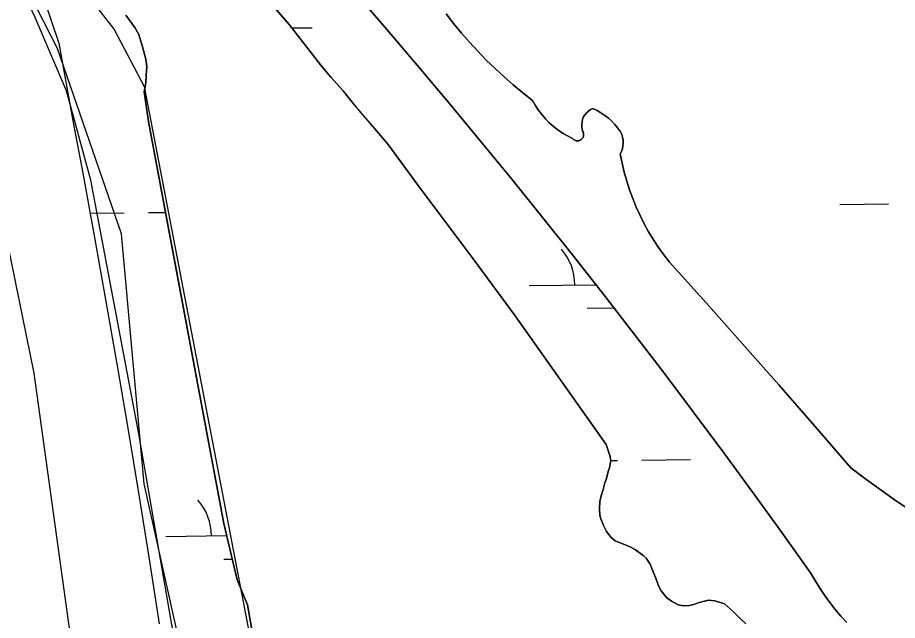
# Model space of a CAD drawing. Extents: x 3684037 to 3722149, y 433263 to 459021.
# Drawn here: x 3708639 to 3709216, y 453114 to 453510 of the extents above; entities that cross this region are included whole.
import ezdxf

# ---------------------------------------------------------------- set-up
doc = ezdxf.new("R2010")
doc.units = 0
for name, color, linetype in [('V-GRID-MAJR', 7, 'Continuous'), ('V-LEVE-TOET', 7, 'Continuous'), ('V-SITE-VEGE', 7, 'Continuous'), ('V-TOPO-SHOR', 7, 'Continuous'), ('V-WETL-SWMP', 7, 'Continuous')]:
    doc.layers.add(name, color=color, linetype=linetype)

msp = doc.modelspace()

# ---------------------------------------------------------------- linework, layer by layer
at = {"layer": 'V-GRID-MAJR'}
msp.add_spline([(3709426.74, 438923.75), (3709355.37, 444981.09), (3709283.97, 451041.51), (3709212.57, 457101.93), (3709212.53, 457105.01)], degree=3, dxfattribs=at)
at = {"layer": 'V-LEVE-TOET'}
for points in [[(3708929.79, 451795.99), (3708921.83, 451911.27), (3708917.48, 452041.27), (3708910.64, 452126.99), (3708900.14, 452235.9), (3708880.39, 452353.29), (3708853.98, 452490.44), (3708826.66, 452633.02), (3708807.15, 452729.24), (3708793.07, 452827.85), (3708782.92, 452883.6), (3708773.6, 452927.52), (3708758.83, 453008.91), (3708739.42, 453113.99), (3708718.26, 453236.8), (3708686.79, 453403.06), (3708670.76, 453461.83), (3708650.17, 453509.82), (3708625.21, 453562.79), (3708594.25, 453607.46), (3708555.51, 453660.1)], [(3708529.22, 453602.34), (3708555.31, 453561.66), (3708580.42, 453521.98), (3708596.28, 453489.8), (3708612.43, 453441.36), (3708629.34, 453374.22), (3708649.33, 453276.52), (3708672.87, 453105.93), (3708698.03, 452946.64), (3708710.76, 452859.36), (3708721.73, 452788.84), (3708736.6, 452716.31), (3708761.55, 452621.99), (3708793.58, 452461.64), (3708811.55, 452359.04), (3708822.58, 452293.93), (3708848.66, 452130.2), (3708856.66, 452058.73), (3708861.88, 451960.72), (3708859.04, 451847.54), (3708857.97, 451758.47)]]:
    msp.add_lwpolyline(points, dxfattribs=at)
at = {"layer": 'V-SITE-VEGE'}
for points in [[(3708761.5, 453025.16), (3708721.79, 453203.94), (3708706.9, 453367.84), (3708664.71, 453489.51), (3708615.08, 453586.35), (3708565.44, 453668.3), (3708513.32, 453740.31), (3708319.74, 453993.6)], [(3708386.75, 453978.7), (3708582.81, 453700.58), (3708597.7, 453683.2), (3708617.56, 453663.33), (3708654.79, 453670.78), (3708692.01, 453688.17), (3708706.9, 453698.1), (3708719.31, 453695.62), (3708734.2, 453683.2), (3708828.51, 453571.46), (3708845.89, 453541.66), (3708828.51, 453534.21), (3708806.18, 453564.01), (3708756.54, 453598.77), (3708701.94, 453640.99), (3708679.6, 453643.47), (3708657.27, 453633.54), (3708647.34, 453613.67), (3708647.34, 453598.77), (3708659.75, 453568.97), (3708677.12, 453534.21), (3708701.94, 453501.93), (3708721.79, 453464.68), (3708803.69, 453037.57)]]:
    msp.add_lwpolyline(points, dxfattribs=at)
at = {"layer": 'V-TOPO-SHOR'}
for points in [[(3709183.02, 453112.84), (3709179.12, 453117.11), (3709175.39, 453121.53), (3709171.82, 453126.07), (3709168.41, 453130.74), (3709165.17, 453135.53), (3709162.1, 453140.44), (3709159.21, 453145.44), (3709140.38, 453171.85), (3709121.38, 453198.14), (3709102.19, 453224.3), (3709082.84, 453250.33), (3709063.31, 453276.22), (3709043.61, 453301.99), (3709023.74, 453327.63), (3709003.7, 453353.14), (3708983.49, 453378.5), (3708963.11, 453403.74), (3708942.56, 453428.84), (3708921.85, 453453.8), (3708900.97, 453478.62), (3708879.93, 453503.3), (3708845.12, 453543.76)], [(3708808.89, 453514.7), (3708816.81, 453505.34), (3708824.55, 453495.47), (3708830.75, 453487.71), (3708837.45, 453478.89), (3708844.35, 453470.77), (3708852.27, 453461.77), (3708857.09, 453455.59), (3708863.81, 453447.65), (3708871.73, 453438.47), (3708881.9, 453426.47), (3708901.49, 453399.68), (3708937.77, 453351.55), (3708965.27, 453314.18), (3709025.05, 453229.61), (3709027.41, 453222.42), (3709028.07, 453219.09), (3709027.52, 453217), (3709027.14, 453214.39), (3709026.23, 453211.95), (3709025.13, 453207.42), (3709024.05, 453204.64), (3709022.95, 453200.29), (3709021.85, 453196.63), (3709020.76, 453192.45), (3709020.69, 453187.21), (3709020.82, 453183.02), (3709021.49, 453180.91), (3709023.53, 453176.17), (3709025.24, 453172.66), (3709028.33, 453168.77), (3709030.93, 453166.47), (3709037.53, 453163.77), (3709040.84, 453162.51), (3709044.31, 453160.54), (3709046.04, 453159.3), (3709049.33, 453156.82), (3709051.23, 453155.05), (3709053.98, 453151.17), (3709055.84, 453146.08), (3709057.54, 453142.04), (3709059.4, 453136.95), (3709061.1, 453133.61), (3709064.55, 453129.38), (3709067.84, 453126.89), (3709072.35, 453124.57), (3709075.66, 453123.83), (3709079.68, 453124.13), (3709083.19, 453124.96), (3709085.47, 453125.81), (3709089.5, 453126.98), (3709091.95, 453127.48), (3709096.31, 453127.08), (3709102.58, 453125.08), (3709108.63, 453119.94), (3709112.77, 453115.7), (3709116.75, 453111.98)], [(3708919.93, 453512.28), (3708924.88, 453505.93), (3708929.99, 453499.73), (3708935.27, 453493.67), (3708940.71, 453487.75), (3708946.31, 453481.98)], [(3708806.68, 453027.14), (3708789.51, 453124.48), (3708782.72, 453140.98), (3708773.91, 453177.78), (3708740.75, 453354.97), (3708724.5, 453441.64), (3708721.77, 453461.24), (3708722.71, 453467), (3708723.12, 453472.06), (3708723.36, 453477.82), (3708722.72, 453482.54), (3708720.72, 453490.6), (3708718.2, 453498.67), (3708715.63, 453503.42), (3708709.62, 453511.35)], [(3708946.31, 453481.98), (3708952.06, 453476.37), (3708957.97, 453470.92), (3708964.02, 453465.62), (3708970.21, 453460.49), (3708976.54, 453455.54), (3708978.37, 453452.33), (3708980.42, 453449.24), (3708982.66, 453446.29), (3708985.08, 453443.5), (3708987.68, 453440.87), (3708990.45, 453438.41), (3708993.37, 453436.14), (3708996.43, 453434.06), (3708999.62, 453432.19), (3709002.92, 453430.52), (3709003.56, 453429.86), (3709004.33, 453429.36), (3709005.2, 453429.04), (3709006.11, 453428.93), (3709007.02, 453429.03), (3709007.89, 453429.34), (3709008.67, 453429.82), (3709009.32, 453430.48), (3709009.8, 453431.26), (3709010.1, 453432.13), (3709010.19, 453433.05), (3709010.07, 453433.96), (3709009.75, 453434.82), (3709009.24, 453436.43), (3709008.97, 453438.1), (3709008.94, 453439.79), (3709009.14, 453441.47), (3709009.57, 453443.1), (3709010.23, 453444.65), (3709011.1, 453446.1), (3709012.17, 453447.41), (3709013.41, 453448.55), (3709014.8, 453449.52), (3709016.3, 453450.28), (3709018.99, 453448.93), (3709021.59, 453447.41), (3709024.07, 453445.71), (3709026.43, 453443.85), (3709028.66, 453441.83), (3709030.74, 453439.66), (3709032.67, 453437.35), (3709034.44, 453434.92), (3709035.2, 453433.17), (3709035.75, 453431.33), (3709036.07, 453429.45), (3709036.16, 453427.54), (3709036.02, 453425.63), (3709035.66, 453423.75), (3709035.07, 453421.92), (3709034.26, 453420.19), (3709035.45, 453414.26), (3709036.87, 453408.37), (3709038.5, 453402.54), (3709040.36, 453396.79), (3709042.44, 453391.1), (3709044.73, 453385.5), (3709047.23, 453379.99), (3709049.94, 453374.59), (3709052.86, 453369.28), (3709055.97, 453364.1), (3709059.28, 453359.03), (3709062.78, 453354.1), (3709066.47, 453349.3), (3709090.59, 453322.6), (3709114.56, 453295.76), (3709138.37, 453268.79), (3709162.03, 453241.68), (3709185.53, 453214.43), (3709195.42, 453206.99), (3709205.43, 453199.71), (3709215.56, 453192.6), (3709225.81, 453185.67)]]:
    msp.add_lwpolyline(points, dxfattribs=at)
at = {"layer": 'V-WETL-SWMP'}
for p, q in [((3708818.6, 453503.08), (3708831.98, 453503.23)), ((3709178.42, 453387.19), (3709210.42, 453387.56)), ((3708686.2, 453381.46), (3708708.55, 453381.72)), ((3708724.54, 453381.9), (3708735.66, 453382.03)), ((3708974.43, 453334.07), (3709018.28, 453334.58)), ((3709012.61, 453319.08), (3709030.21, 453319.28)), ((3709028.03, 453219.25), (3709032.37, 453219.3)), ((3709048.36, 453219.49), (3709080.36, 453219.86)), ((3708735.86, 453169.42), (3708775.8, 453169.88)), ((3708774.04, 453154.43), (3708779.49, 453154.49))]:
    msp.add_line(p, q, dxfattribs=at)
for points in [[(3708379.18, 453930.71), (3708567.9, 453660.69), (3708586.52, 453638.64), (3708617.27, 453595.2), (3708649.65, 453540.52), (3708665.6, 453493.13), (3708675, 453441.09), (3708681.39, 453407.8), (3708689.08, 453365.65), (3708696.6, 453323.47), (3708703.94, 453281.25), (3708711.12, 453239), (3708718.12, 453196.73), (3708724.95, 453154.42), (3708731.6, 453112.09)], [(3708845.12, 453543.76), (3708879.93, 453503.3), (3708900.97, 453478.62), (3708921.85, 453453.8), (3708942.56, 453428.84), (3708963.11, 453403.74), (3708983.49, 453378.5), (3709003.7, 453353.13), (3709023.74, 453327.63), (3709043.61, 453301.99), (3709063.31, 453276.23), (3709082.84, 453250.33), (3709102.2, 453224.3), (3709121.38, 453198.14), (3709140.38, 453171.85), (3709159.21, 453145.44), (3709162.1, 453140.43), (3709165.17, 453135.53), (3709168.41, 453130.74), (3709171.82, 453126.07), (3709175.39, 453121.53), (3709179.13, 453117.11), (3709183.02, 453112.84)], [(3709091.95, 453127.48), (3709089.5, 453126.98), (3709085.47, 453125.81), (3709083.19, 453124.96), (3709079.68, 453124.13), (3709075.66, 453123.83), (3709072.35, 453124.57), (3709067.84, 453126.9), (3709064.55, 453129.38), (3709061.1, 453133.61), (3709059.4, 453136.95), (3709057.54, 453142.04), (3709055.84, 453146.08), (3709053.98, 453151.17), (3709051.23, 453155.05), (3709049.33, 453156.82), (3709044.31, 453160.54), (3709040.84, 453162.51), (3709030.93, 453166.47), (3709028.33, 453168.77), (3709025.24, 453172.65), (3709023.53, 453176.17), (3709021.49, 453180.91), (3709020.82, 453183.02), (3709020.69, 453187.21), (3709020.76, 453192.45), (3709021.86, 453196.63), (3709022.95, 453200.28), (3709024.05, 453204.64), (3709025.13, 453207.42), (3709026.23, 453211.95), (3709027.14, 453214.39), (3709027.52, 453217), (3709028.07, 453219.09), (3709027.41, 453222.42), (3709025.05, 453229.61), (3708965.27, 453314.18), (3708937.77, 453351.55), (3708901.49, 453399.68), (3708881.9, 453426.47), (3708857.09, 453455.59), (3708852.27, 453461.77), (3708844.34, 453470.77), (3708837.45, 453478.89), (3708830.75, 453487.71), (3708816.81, 453505.34), (3708796.65, 453529)], [(3709002.92, 453430.52), (3708999.62, 453432.19), (3708996.43, 453434.06), (3708993.37, 453436.14), (3708990.45, 453438.41), (3708987.68, 453440.87), (3708985.08, 453443.5), (3708982.66, 453446.29), (3708980.42, 453449.24), (3708978.38, 453452.33), (3708976.54, 453455.54), (3708970.21, 453460.49), (3708964.02, 453465.62), (3708957.97, 453470.92), (3708952.07, 453476.37), (3708946.31, 453481.98), (3708940.71, 453487.75), (3708935.27, 453493.67), (3708929.99, 453499.73), (3708924.88, 453505.93), (3708919.94, 453512.27)], [(3708709.62, 453511.35), (3708715.64, 453503.42)], [(3708715.64, 453503.42), (3708718.2, 453498.67), (3708720.72, 453490.6), (3708722.72, 453482.54), (3708723.36, 453477.82), (3708723.12, 453472.06), (3708722.71, 453466.99), (3708721.77, 453461.24), (3708724.5, 453441.64), (3708773.91, 453177.78), (3708782.72, 453140.98), (3708789.51, 453124.48), (3708806.68, 453027.14)], [(3709225.81, 453185.67), (3709215.56, 453192.6), (3709205.43, 453199.71), (3709195.42, 453206.98), (3709185.53, 453214.43), (3709162.03, 453241.68), (3709138.38, 453268.79), (3709114.56, 453295.77), (3709090.59, 453322.6), (3709066.47, 453349.3), (3709062.78, 453354.1), (3709059.28, 453359.03), (3709055.97, 453364.1), (3709052.85, 453369.28), (3709049.94, 453374.59), (3709047.23, 453379.99), (3709044.73, 453385.5), (3709042.44, 453391.1), (3709040.36, 453396.79), (3709038.5, 453402.55), (3709036.87, 453408.37), (3709035.45, 453414.26), (3709034.26, 453420.19), (3709035.07, 453421.93), (3709035.65, 453423.75), (3709036.02, 453425.62), (3709036.16, 453427.53), (3709036.07, 453429.45), (3709035.75, 453431.33), (3709035.2, 453433.17), (3709034.44, 453434.92), (3709032.67, 453437.35), (3709030.74, 453439.66), (3709028.66, 453441.83), (3709026.43, 453443.85), (3709024.07, 453445.71), (3709021.59, 453447.41), (3709018.99, 453448.93), (3709016.3, 453450.28), (3709014.8, 453449.52), (3709013.41, 453448.56), (3709012.17, 453447.41), (3709011.1, 453446.1), (3709010.23, 453444.65), (3709009.57, 453443.1), (3709009.14, 453441.47), (3709008.94, 453439.79), (3709008.97, 453438.1), (3709009.24, 453436.43), (3709010.07, 453433.96), (3709010.19, 453433.05), (3709010.1, 453432.13), (3709009.8, 453431.26), (3709009.32, 453430.48), (3709008.67, 453429.83), (3709007.89, 453429.33), (3709007.02, 453429.03), (3709006.11, 453428.93), (3709005.2, 453429.04), (3709004.33, 453429.36), (3709003.56, 453429.86), (3709002.92, 453430.52)], [(3709116.75, 453111.98), (3709112.77, 453115.7), (3709108.63, 453119.94), (3709102.58, 453125.08), (3709096.31, 453127.08), (3709091.95, 453127.48)]]:
    msp.add_lwpolyline(points, dxfattribs=at)
for centre in [(3708969.19, 453334.48), (3708730.61, 453169.83)]:
    msp.add_arc(centre, 35.25, 359.89487, 41.43853, dxfattribs=at)

doc.saveas('drawing.dxf')
